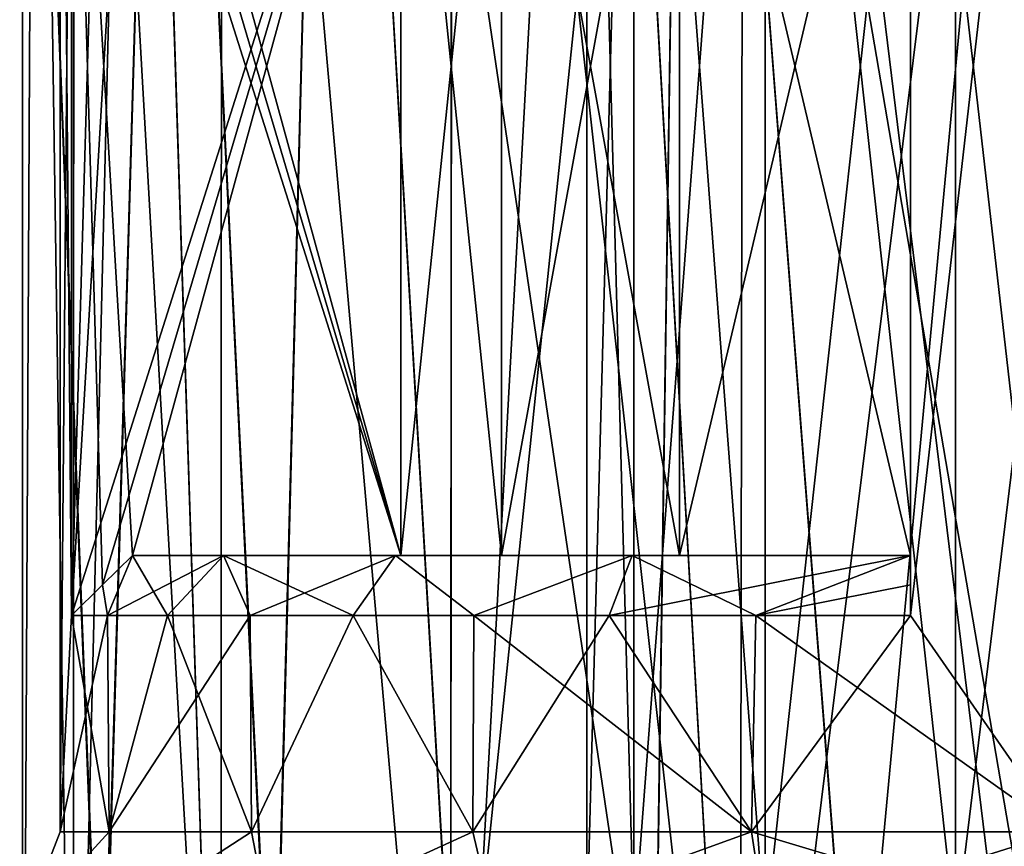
# Model space of a CAD drawing. Header units: metres. Extents: x -90 to 90, y -173 to 74.
# Tile 504 of 564: x 53.08 to 59.62, y 17.87 to 23.36. Entities that reach past the tile are written whole.
import ezdxf

# ---------------------------------------------------------------- set-up
doc = ezdxf.new("R2010")
doc.units = ezdxf.units.M
doc.layers.add('solid_509418_01', color=7, linetype='CONTINUOUS')

msp = doc.modelspace()

# ---------------------------------------------------------------- linework, layer by layer
at = {"layer": 'solid_509418_01'}
for points in [[(53.185318, 31, 1.081715), (53.43795, 13.8, 2.132757), (53.099998, 13.8)], [(53.185177, 31, -1.080829), (53.099998, 13.8), (53.43795, 13.8, -2.132757)], [(53.099998, 31, 0.000445), (53.185318, 31, 1.081715), (53.099998, 13.8)], [(53.185177, 31, -1.080829), (53.099998, 31, 0.000445), (53.099998, 13.8)], [(53.438923, 31, -2.135944), (53.185177, 31, -1.080829), (53.43795, 13.8, -2.132757)], [(53.185318, 31, 1.081715), (53.439205, 31, 2.136813), (53.43795, 13.8, 2.132757)], [(53.855694, 31, 3.139663), (54.418068, 13.8, 4.055875), (53.43795, 13.8, 2.132757)], [(53.439205, 31, 2.136813), (53.855694, 31, 3.139663), (53.43795, 13.8, 2.132757)], [(53.438923, 31, -2.135944), (53.43795, 13.8, -2.132757), (54.418068, 13.8, -4.055875)], [(53.855278, 31, -3.138854), (53.438923, 31, -2.135944), (54.418068, 13.8, -4.055875)], [(54.423149, 31.000002, -4.063094), (53.855278, 31, -3.138854), (54.418068, 13.8, -4.055875)], [(53.855694, 31, 3.139663), (54.423656, 31.000002, 4.063793), (54.418068, 13.8, 4.055875)], [(54.423656, 31.000002, 4.063793), (55.944126, 13.8, 5.581933), (54.418068, 13.8, 4.055875)], [(54.423149, 31.000002, -4.063094), (54.418068, 13.8, -4.055875), (55.944126, 13.8, -5.581933)], [(55.953003, 30.999994, -5.588542), (54.423149, 31.000002, -4.063094), (55.944126, 13.8, -5.581933)], [(54.423656, 31.000002, 4.063793), (55.953777, 30.999996, 5.589104), (55.944126, 13.8, 5.581933)], [(56.884823, 31.000002, 6.156758), (57.867241, 13.8, 6.56205), (55.944126, 13.8, 5.581933)], [(55.953777, 30.999996, 5.589104), (56.884823, 31.000002, 6.156758), (55.944126, 13.8, 5.581933)], [(55.953003, 30.999994, -5.588542), (55.944126, 13.8, -5.581933), (57.867241, 13.8, -6.56205)], [(56.883896, 31.000004, -6.15629), (55.953003, 30.999994, -5.588542), (57.867241, 13.8, -6.56205)], [(57.892029, 30.999996, -6.570118), (56.883896, 31.000004, -6.15629), (57.867241, 13.8, -6.56205)], [(56.884823, 31.000002, 6.156758), (57.892887, 30.999996, 6.570394), (57.867241, 13.8, 6.56205)], [(57.867241, 13.8, 6.56205), (60, 31, 6.9), (60, 13.8, 6.9)], [(57.892887, 30.999996, 6.570394), (60, 31, 6.9), (57.867241, 13.8, 6.56205)], [(57.892029, 30.999996, -6.570118), (57.867241, 13.8, -6.56205), (60, 13.8, -6.9)], [(57.892029, 30.999996, -6.570118), (60, 13.8, -6.9), (60, 31, -6.9)], [(52.593735, 15.961881, 7.411157), (53.625202, 15.961881, 8.315045), (53.060852, 30.5, 7.850239)], [(53.62952, 15.961881, -8.318354), (52.597412, 15.961881, -7.414829), (53.060799, 30.5, -7.85019)], [(53.62952, 15.961881, -8.318354), (53.060799, 30.5, -7.85019), (54.059074, 30.5, -8.630378)], [(53.625202, 15.961881, 8.315045), (54.059139, 30.5, 8.630422), (53.060852, 30.5, 7.850239)], [(53.625202, 15.961881, 8.315045), (54.765896, 15.961881, 9.076462), (54.059139, 30.5, 8.630422)], [(54.770065, 15.961881, -9.078865), (53.62952, 15.961881, -8.318354), (54.059074, 30.5, -8.630378)], [(54.770065, 15.961881, -9.078865), (54.059074, 30.5, -8.630378), (55.144958, 30.5, -9.284749)], [(54.765896, 15.961881, 9.076462), (55.145027, 30.5, 9.284785), (54.059139, 30.5, 8.630422)], [(54.765896, 15.961881, 9.076462), (55.996326, 15.961881, 9.682386), (55.145027, 30.5, 9.284785)], [(55.999039, 15.961881, -9.683507), (54.770065, 15.961881, -9.078865), (55.144958, 30.5, -9.284749)], [(55.999039, 15.961881, -9.683507), (55.144958, 30.5, -9.284749), (57.509415, 30.499996, -10.17718)], [(57.2948, 15.961881, 10.122248), (57.509468, 30.499996, 10.177193), (55.145027, 30.5, 9.284785)], [(55.996326, 15.961881, 9.682386), (57.2948, 15.961881, 10.122248), (55.145027, 30.5, 9.284785)], [(57.296467, 15.961881, -10.122693), (55.999039, 15.961881, -9.683507), (57.509415, 30.499996, -10.17718)], [(57.2948, 15.961881, 10.122248), (58.635685, 15.961881, 10.388294), (57.509468, 30.499996, 10.177193)], [(58.636555, 15.961881, -10.388408), (57.296467, 15.961881, -10.122693), (57.509415, 30.499996, -10.17718)], [(58.636555, 15.961881, -10.388408), (57.509415, 30.499996, -10.17718), (60, 30.5, -10.4775)], [(60, 15.961881, 10.4775), (60, 30.5, 10.4775), (57.509468, 30.499996, 10.177193)], [(58.635685, 15.961881, 10.388294), (60, 15.961881, 10.4775), (57.509468, 30.499996, 10.177193)], [(58.636555, 15.961881, -10.388408), (60, 30.5, -10.4775), (60, 15.961881, -10.4775)], [(56.849998, 28.799999), (56.849998, 17.299999), (57.162048, 17.299999, -1.366794)], [(57.162048, 28.799999, 1.366794), (57.162048, 17.299999, 1.366794), (56.849998, 17.299999)], [(56.849998, 28.799999), (57.162048, 28.799999, 1.366794), (56.849998, 17.299999)], [(57.162048, 28.799999, -1.366794), (56.849998, 28.799999), (57.162048, 17.299999, -1.366794)], [(57.162048, 28.799999, -1.366794), (57.162048, 17.299999, -1.366794), (58.035828, 17.299999, -2.462604)], [(57.162048, 28.799999, -1.366794), (58.035828, 17.299999, -2.462604), (58.035828, 28.799999, -2.462604)], [(58.035828, 28.799999, 2.462604), (58.035828, 17.299999, 2.462604), (57.162048, 17.299999, 1.366794)], [(57.162048, 28.799999, 1.366794), (58.035828, 28.799999, 2.462604), (57.162048, 17.299999, 1.366794)], [(58.035828, 28.799999, -2.462604), (58.035828, 17.299999, -2.462604), (59.299309, 17.299999, -3.071033)], [(58.035828, 28.799999, -2.462604), (59.299309, 17.299999, -3.071033), (59.299309, 28.799999, -3.071033)], [(59.299309, 28.799999, 3.071033), (59.299309, 17.299999, 3.071033), (58.035828, 17.299999, 2.462604)], [(58.035828, 28.799999, 2.462604), (59.299309, 28.799999, 3.071033), (58.035828, 17.299999, 2.462604)], [(59.299309, 28.799999, -3.071033), (59.299309, 17.299999, -3.071033), (60.700691, 17.299999, -3.071033)], [(59.299309, 28.799999, -3.071033), (60.700691, 17.299999, -3.071033), (60.700691, 28.799999, -3.071033)], [(60.700691, 28.799999, 3.071033), (60.700691, 17.299999, 3.071033), (59.299309, 17.299999, 3.071033)], [(59.299309, 28.799999, 3.071033), (60.700691, 28.799999, 3.071033), (59.299309, 17.299999, 3.071033)], [(53.425617, 19.399994, 1), (53.349998, 28.136932), (53.349998, 17.963068)], [(53.425617, 26.700006, -1), (53.349998, 17.963068), (53.349998, 28.136932)], [(53.425617, 19.399994, 1), (53.425617, 26.700006, 1), (53.349998, 28.136932)], [(59, 26.700006, 6.574382), (60, 17.963068, 6.65), (60, 28.136932, 6.65)], [(59, 19.399994, -6.574382), (60, 28.136932, -6.65), (60, 17.963068, -6.65)], [(59, 19.399994, -6.574382), (59, 26.700006, -6.574382), (60, 28.136932, -6.65)], [(53.425617, 26.700006, -1), (53.425617, 19.399994, -1), (53.349998, 17.963068)], [(53.63131, 26.496727, 1), (53.425617, 26.700006, 1), (53.425617, 19.399994, 1)], [(53.631088, 19.603056, -1), (53.425617, 19.399994, -1), (53.425617, 26.700006, -1)], [(55.612518, 19.799999, -1), (53.830517, 19.799999, -1), (53.425617, 26.700006, -1)], [(53.631088, 19.603056, -1), (53.425617, 26.700006, -1), (53.830517, 19.799999, -1)], [(53.631184, 26.496851, -1), (55.612518, 19.799999, -1), (53.425617, 26.700006, -1)], [(59, 26.700006, 6.574382), (59, 19.399994, 6.574382), (60, 17.963068, 6.65)], [(59, 19.604002, 6.367952), (59, 19.399994, 6.574382), (59, 26.700006, 6.574382)], [(59, 19.799999, 4.387482), (59, 19.799999, 6.169481), (59, 26.700006, 6.574382)], [(59, 19.604002, 6.367952), (59, 26.700006, 6.574382), (59, 19.799999, 6.169481)], [(59, 26.49575, 6.367701), (59, 19.799999, 4.387482), (59, 26.700006, 6.574382)], [(59, 26.495998, -6.367952), (59, 26.700006, -6.574382), (59, 19.399994, -6.574382)], [(53.63131, 26.496727, 1), (53.425617, 19.399994, 1), (53.830517, 26.299999, 1)], [(53.631184, 26.496851, -1), (53.830517, 26.299999, -1), (55.612518, 19.799999, -1)], [(59, 26.495998, -6.367952), (59, 19.399994, -6.574382), (59, 26.299999, -6.169481)], [(59, 26.49575, 6.367701), (59, 26.299999, 6.169481), (59, 19.799999, 4.387482)], [(55.612518, 26.299999, 1), (53.830517, 26.299999, 1), (53.425617, 19.399994, 1)], [(53.6311, 19.603064, 1), (55.612518, 26.299999, 1), (53.425617, 19.399994, 1)], [(53.6311, 19.603064, 1), (53.830517, 19.799999, 1), (55.612518, 26.299999, 1)], [(55.612518, 19.799999, -1), (53.830517, 26.299999, -1), (55.612518, 26.299999, -1)], [(55.612518, 19.799999, 1), (55.612518, 26.299999, 1), (53.830517, 19.799999, 1)], [(55.612518, 19.799999, -1), (55.612518, 26.299999, -1), (56.281666, 26.299999, -2.53456)], [(55.612518, 19.799999, -1), (56.281666, 26.299999, -2.53456), (56.281666, 19.799999, -2.53456)], [(56.281666, 19.799999, 2.53456), (56.281666, 26.299999, 2.53456), (55.612518, 26.299999, 1)], [(56.281666, 19.799999, 2.53456), (55.612518, 26.299999, 1), (55.612518, 19.799999, 1)], [(56.281666, 19.799999, -2.53456), (56.281666, 26.299999, -2.53456), (57.465439, 26.299999, -3.718333)], [(56.281666, 19.799999, -2.53456), (57.465439, 26.299999, -3.718333), (57.465439, 19.799999, -3.718333)], [(57.465439, 19.799999, 3.718333), (57.465439, 26.299999, 3.718333), (56.281666, 26.299999, 2.53456)], [(57.465439, 19.799999, 3.718333), (56.281666, 26.299999, 2.53456), (56.281666, 19.799999, 2.53456)], [(57.465439, 19.799999, -3.718333), (57.465439, 26.299999, -3.718333), (59, 26.299999, -4.387482)], [(57.465439, 19.799999, -3.718333), (59, 26.299999, -4.387482), (59, 19.799999, -4.387482)], [(59, 19.799999, 4.387482), (59, 26.299999, 4.387482), (57.465439, 26.299999, 3.718333)], [(59, 19.799999, 4.387482), (57.465439, 26.299999, 3.718333), (57.465439, 19.799999, 3.718333)], [(59, 26.299999, -4.387482), (59, 26.299999, -6.169481), (59, 19.399994, -6.574382)], [(59, 19.60425, -6.367701), (59, 26.299999, -4.387482), (59, 19.399994, -6.574382)], [(59, 19.799999, -4.387482), (59, 26.299999, -4.387482), (59, 19.799999, -6.169481)], [(59, 19.60425, -6.367701), (59, 19.799999, -6.169481), (59, 26.299999, -4.387482)], [(59, 19.799999, 4.387482), (59, 26.299999, 6.169481), (59, 26.299999, 4.387482)], [(53.631088, 19.603056, -1), (53.830517, 19.799999, -1), (53.664318, 19.399994, -2.02031)], [(53.6311, 19.603064, 1), (53.664322, 19.399994, 2.020315), (53.830517, 19.799999, 1)], [(54.434319, 19.799999, -2.84341), (54.063175, 19.399994, -2.996101), (53.664318, 19.399994, -2.02031)], [(54.434319, 19.799999, -2.84341), (53.664318, 19.399994, -2.02031), (53.830517, 19.799999, -1)], [(53.830517, 19.799999, 1), (53.664322, 19.399994, 2.020315), (54.063179, 19.399994, 2.996107)], [(53.830517, 19.799999, 1), (54.063179, 19.399994, 2.996107), (54.434288, 19.799999, 2.843345)], [(56.281666, 19.799999, -2.53456), (54.434319, 19.799999, -2.84341), (53.830517, 19.799999, -1)], [(55.612518, 19.799999, -1), (56.281666, 19.799999, -2.53456), (53.830517, 19.799999, -1)], [(55.612518, 19.799999, 1), (53.830517, 19.799999, 1), (54.434288, 19.799999, 2.843345)], [(54.434319, 19.799999, -2.84341), (54.611958, 19.399994, -3.897626), (54.063175, 19.399994, -2.996101)], [(54.434288, 19.799999, 2.843345), (54.063179, 19.399994, 2.996107), (54.611958, 19.399994, 3.89763)], [(54.434288, 19.799999, 2.843345), (54.611958, 19.399994, 3.89763), (55.295738, 19.399994, 4.700256)], [(54.434288, 19.799999, 2.843345), (55.295738, 19.399994, 4.700256), (55.57906, 19.799999, 4.417821)], [(57.465439, 19.799999, 3.718333), (54.434288, 19.799999, 2.843345), (55.57906, 19.799999, 4.417821)], [(56.281666, 19.799999, 2.53456), (55.612518, 19.799999, 1), (54.434288, 19.799999, 2.843345)], [(57.465439, 19.799999, 3.718333), (56.281666, 19.799999, 2.53456), (54.434288, 19.799999, 2.843345)], [(55.579144, 19.799999, -4.417903), (54.611958, 19.399994, -3.897626), (54.434319, 19.799999, -2.84341)], [(59, 19.799999, -4.387482), (55.579144, 19.799999, -4.417903), (54.434319, 19.799999, -2.84341)], [(57.465439, 19.799999, -3.718333), (59, 19.799999, -4.387482), (54.434319, 19.799999, -2.84341)], [(56.281666, 19.799999, -2.53456), (57.465439, 19.799999, -3.718333), (54.434319, 19.799999, -2.84341)], [(55.579144, 19.799999, -4.417903), (55.295731, 19.399994, -4.70025), (54.611958, 19.399994, -3.897626)], [(55.579144, 19.799999, -4.417903), (56.097618, 19.399994, -5.384601), (55.295731, 19.399994, -4.70025)], [(55.57906, 19.799999, 4.417821), (55.295738, 19.399994, 4.700256), (56.097626, 19.399994, 5.384604)], [(55.57906, 19.799999, 4.417821), (56.097626, 19.399994, 5.384604), (57.151711, 19.799999, 5.563208)], [(59, 19.799999, 4.387482), (55.57906, 19.799999, 4.417821), (57.151711, 19.799999, 5.563208)], [(59, 19.799999, 4.387482), (57.465439, 19.799999, 3.718333), (55.57906, 19.799999, 4.417821)], [(57.151787, 19.799999, -5.563247), (56.097618, 19.399994, -5.384601), (55.579144, 19.799999, -4.417903)], [(59, 19.799999, -6.169481), (57.151787, 19.799999, -5.563247), (55.579144, 19.799999, -4.417903)], [(59, 19.799999, -4.387482), (59, 19.799999, -6.169481), (55.579144, 19.799999, -4.417903)], [(57.151787, 19.799999, -5.563247), (56.99778, 19.399994, -5.933733), (56.097618, 19.399994, -5.384601)], [(57.151711, 19.799999, 5.563208), (56.097626, 19.399994, 5.384604), (56.997787, 19.399994, 5.933735)], [(59, 19.799999, -6.169481), (57.973442, 19.399994, -6.333684), (56.99778, 19.399994, -5.933733)], [(59, 19.799999, -6.169481), (56.99778, 19.399994, -5.933733), (57.151787, 19.799999, -5.563247)], [(57.151711, 19.799999, 5.563208), (56.997787, 19.399994, 5.933735), (57.973442, 19.399994, 6.333685)], [(57.151711, 19.799999, 5.563208), (57.973442, 19.399994, 6.333685), (59, 19.799999, 6.169481)], [(59, 19.799999, 4.387482), (57.151711, 19.799999, 5.563208), (59, 19.799999, 6.169481)], [(59, 19.604002, 6.367952), (59, 19.799999, 6.169481), (57.973442, 19.399994, 6.333685)], [(59, 19.60425, -6.367701), (57.973442, 19.399994, -6.333684), (59, 19.799999, -6.169481)], [(53.6311, 19.603064, 1), (53.425617, 19.399994, 1), (53.664322, 19.399994, 2.020315)], [(53.664318, 19.399994, -2.02031), (53.425617, 19.399994, -1), (53.631088, 19.603056, -1)], [(59, 19.60425, -6.367701), (59, 19.399994, -6.574382), (57.973442, 19.399994, -6.333684)], [(57.973442, 19.399994, 6.333685), (59, 19.399994, 6.574382), (59, 19.604002, 6.367952)], [(53.425617, 19.399994, 1), (53.349998, 17.963068), (53.675472, 17.963068, 2.054963)], [(53.664318, 19.399994, -2.02031), (53.675472, 17.963068, -2.054963), (53.349998, 17.963068)], [(53.425617, 19.399994, -1), (53.664318, 19.399994, -2.02031), (53.349998, 17.963068)], [(53.664322, 19.399994, 2.020315), (53.425617, 19.399994, 1), (53.675472, 17.963068, 2.054963)], [(53.664318, 19.399994, -2.02031), (54.063175, 19.399994, -2.996101), (53.675472, 17.963068, -2.054963)], [(54.063179, 19.399994, 2.996107), (53.664322, 19.399994, 2.020315), (53.675472, 17.963068, 2.054963)], [(54.063179, 19.399994, 2.996107), (53.675472, 17.963068, 2.054963), (54.620037, 17.963068, 3.908772)], [(54.611958, 19.399994, -3.897626), (54.620037, 17.963068, -3.908772), (53.675472, 17.963068, -2.054963)], [(54.063175, 19.399994, -2.996101), (54.611958, 19.399994, -3.897626), (53.675472, 17.963068, -2.054963)], [(54.611958, 19.399994, 3.89763), (54.063179, 19.399994, 2.996107), (54.620037, 17.963068, 3.908772)], [(55.295738, 19.399994, 4.700256), (54.611958, 19.399994, 3.89763), (54.620037, 17.963068, 3.908772)], [(54.611958, 19.399994, -3.897626), (55.295731, 19.399994, -4.70025), (54.620037, 17.963068, -3.908772)], [(55.295738, 19.399994, 4.700256), (54.620037, 17.963068, 3.908772), (56.091228, 17.963068, 5.379963)], [(55.295731, 19.399994, -4.70025), (56.091228, 17.963068, -5.379963), (54.620037, 17.963068, -3.908772)], [(55.295731, 19.399994, -4.70025), (56.097618, 19.399994, -5.384601), (56.091228, 17.963068, -5.379963)], [(56.097626, 19.399994, 5.384604), (55.295738, 19.399994, 4.700256), (56.091228, 17.963068, 5.379963)], [(56.097626, 19.399994, 5.384604), (56.091228, 17.963068, 5.379963), (57.945038, 17.963068, 6.324526)], [(56.99778, 19.399994, -5.933733), (57.945038, 17.963068, -6.324526), (56.091228, 17.963068, -5.379963)], [(56.097618, 19.399994, -5.384601), (56.99778, 19.399994, -5.933733), (56.091228, 17.963068, -5.379963)], [(56.997787, 19.399994, 5.933735), (56.097626, 19.399994, 5.384604), (57.945038, 17.963068, 6.324526)], [(56.99778, 19.399994, -5.933733), (57.973442, 19.399994, -6.333684), (57.945038, 17.963068, -6.324526)], [(57.973442, 19.399994, 6.333685), (56.997787, 19.399994, 5.933735), (57.945038, 17.963068, 6.324526)], [(57.973442, 19.399994, 6.333685), (57.945038, 17.963068, 6.324526), (60, 17.963068, 6.65)], [(59, 19.399994, -6.574382), (60, 17.963068, -6.65), (57.945038, 17.963068, -6.324526)], [(57.973442, 19.399994, -6.333684), (59, 19.399994, -6.574382), (57.945038, 17.963068, -6.324526)], [(59, 19.399994, 6.574382), (57.973442, 19.399994, 6.333685), (60, 17.963068, 6.65)], [(53.11116, 17.345453, 0.990466), (53.675472, 17.963068, 2.054963), (53.349998, 17.963068)], [(53.11116, 17.345453, -0.990466), (53.349998, 17.963068), (53.675472, 17.963068, -2.054963)], [(53.11116, 17.345453, -0.990466), (53.11116, 17.345453, 0.990466), (53.349998, 17.963068)], [(53.11116, 17.345453, 0.990466), (53.669254, 17.345453, 2.891155), (53.675472, 17.963068, 2.054963)], [(53.669254, 17.345453, -2.891155), (53.11116, 17.345453, -0.990466), (53.675472, 17.963068, -2.054963)], [(53.669254, 17.345453, 2.891155), (54.620037, 17.963068, 3.908772), (53.675472, 17.963068, 2.054963)], [(53.669254, 17.345453, 2.891155), (54.740227, 17.345453, 4.557621), (54.620037, 17.963068, 3.908772)], [(53.669254, 17.345453, -2.891155), (53.675472, 17.963068, -2.054963), (54.620037, 17.963068, -3.908772)], [(54.740227, 17.345453, -4.557621), (53.669254, 17.345453, -2.891155), (54.620037, 17.963068, -3.908772)], [(54.740227, 17.345453, 4.557621), (56.091228, 17.963068, 5.379963), (54.620037, 17.963068, 3.908772)], [(54.740227, 17.345453, -4.557621), (54.620037, 17.963068, -3.908772), (56.091228, 17.963068, -5.379963)], [(54.740227, 17.345453, 4.557621), (56.237312, 17.345453, 5.854855), (56.091228, 17.963068, 5.379963)], [(56.237312, 17.345453, -5.854855), (54.740227, 17.345453, -4.557621), (56.091228, 17.963068, -5.379963)], [(56.237312, 17.345453, 5.854855), (57.945038, 17.963068, 6.324526), (56.091228, 17.963068, 5.379963)], [(56.237312, 17.345453, -5.854855), (56.091228, 17.963068, -5.379963), (57.945038, 17.963068, -6.324526)], [(56.237312, 17.345453, 5.854855), (58.03923, 17.345453, 6.677763), (57.945038, 17.963068, 6.324526)], [(58.03923, 17.345453, -6.677763), (56.237312, 17.345453, -5.854855), (57.945038, 17.963068, -6.324526)], [(60, 17.345453, 6.959679), (60, 17.963068, 6.65), (57.945038, 17.963068, 6.324526)], [(58.03923, 17.345453, 6.677763), (60, 17.345453, 6.959679), (57.945038, 17.963068, 6.324526)], [(58.03923, 17.345453, -6.677763), (57.945038, 17.963068, -6.324526), (60, 17.963068, -6.65)], [(60, 17.345453, -6.959679), (58.03923, 17.345453, -6.677763), (60, 17.963068, -6.65)]]:
    msp.add_3dface(points, dxfattribs=at)

doc.saveas('drawing.dxf')
